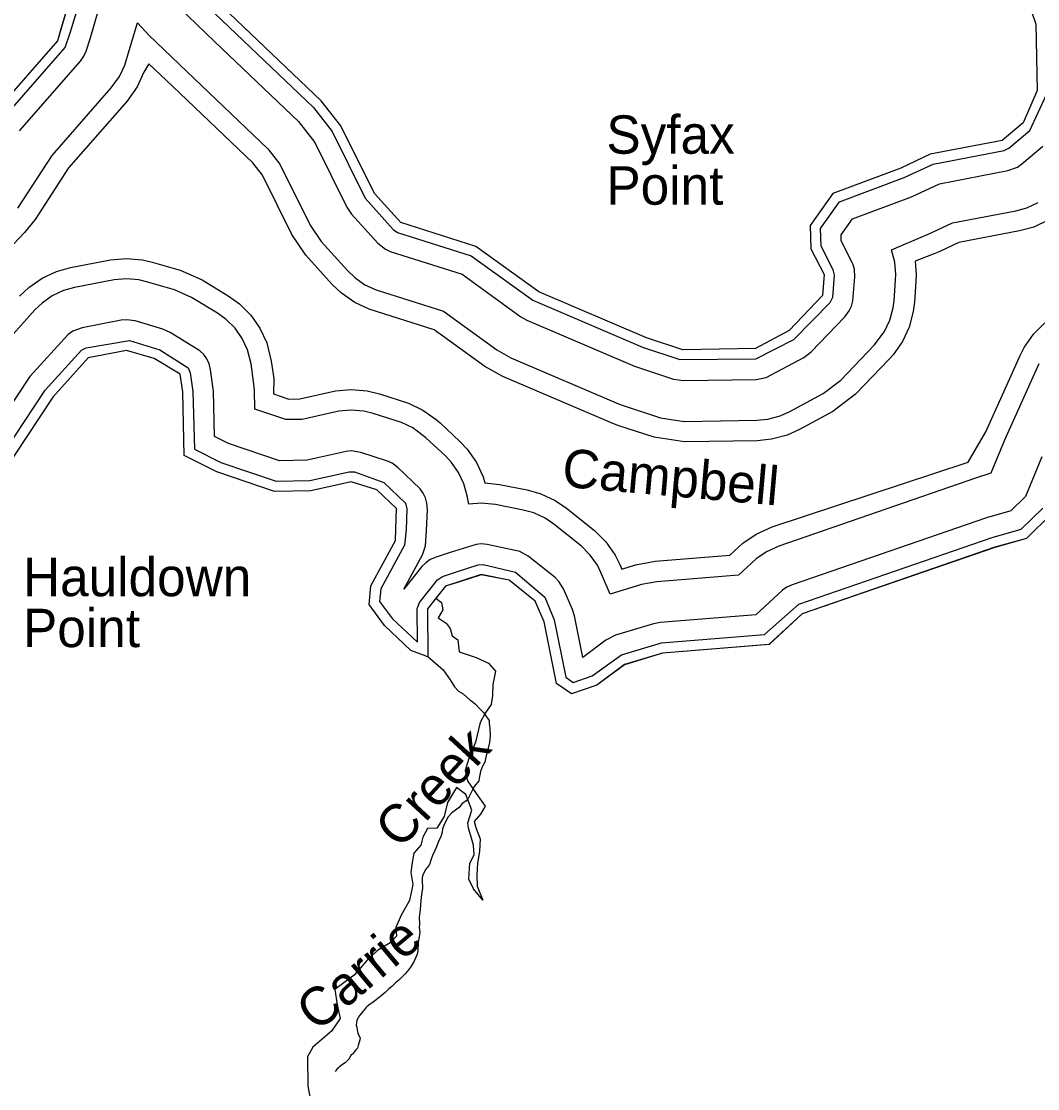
# Model space of a CAD drawing. Extents: x 2532689 to 2764727, y 536648 to 732970.
# Drawn here: x 2701525 to 2705497, y 562740 to 566912 of the extents above; entities that cross this region are included whole.
import ezdxf

# ---------------------------------------------------------------- set-up
doc = ezdxf.new("R2010")
doc.units = 0
for name, color, linetype in [('Exist Boundary Land Use Gamelands State NC Wildlife Resources Commission', 7, 'Continuous'), ('Exist Hydrographic Buffer Line', 7, 'Continuous'), ('Exist Hydrographic Creek Double Shore', 7, 'Continuous'), ('Exist Hydrographic Creek Single Shore', 7, 'Continuous'), ('Exist Hydrographic Creek Single Shore Label', 7, 'Continuous'), ('Exist Hydrographic Point Label', 7, 'Continuous')]:
    doc.layers.add(name, color=color, linetype=linetype)

msp = doc.modelspace()

# ---------------------------------------------------------------- linework, layer by layer
at = {"layer": 'Exist Boundary Land Use Gamelands State NC Wildlife Resources Commission'}
for points in [[(2701727.5, 567045.4), (2701665.6, 566836.1), (2701421.6, 566557)], [(2705472.6, 566950.1), (2705489.6, 566901.5), (2705495.5, 566642.4), (2705440.6, 566515.4), (2705358.6, 566446.4), (2705076.4, 566392.4), (2704961.6, 566338.5), (2704696.4, 566239.1), (2704607.5, 566114), (2704610.5, 566022.2), (2704662.4, 565922.6), (2704656.5, 565840.2), (2704525.4, 565703.6), (2704394.4, 565632.6), (2704110.4, 565627.8), (2703968.5, 565674.6), (2703547.5, 565854.6), (2703301.5, 566031.8), (2703007.4, 566125.1), (2702904.5, 566239.2), (2702773.5, 566503.1), (2702696.6, 566601.8), (2702227.4, 567049.1)], [(2705551.7, 564986.4), (2705453.5, 564890.7), (2705329.4, 564855.8), (2704576.5, 564595.9), (2704447.1, 564475.7), (2704030.8, 564442.5), (2703881.6, 564397.2), (2703774.5, 564317.1), (2703675.3, 564283.5), (2703616.8, 564323.8), (2703568.7, 564565), (2703533.6, 564645.6), (2703431.5, 564727.1), (2703322.6, 564749), (2703182.3, 564703.9), (2703145.4, 564656.9), (2703167.2, 564640.1), (2703172.3, 564611), (2703153.4, 564580.1), (2703184.6, 564559.4), (2703201.4, 564538.8), (2703208.6, 564509.7), (2703230.7, 564494.2), (2703235.7, 564447.9), (2703302.9, 564425.5), (2703351.1, 564403.2), (2703378.2, 564372.3), (2703367.9, 564319.1), (2703366.3, 564276.2), (2703361.4, 564241.9), (2703337.2, 564207.5), (2703318.3, 564171.5), (2703299.4, 564094.6), (2703273.6, 564030.8), (2703259.8, 563982.7), (2703268.5, 563943.2), (2703302.9, 563893.4), (2703337.2, 563843.6), (2703319.9, 563812.7), (2703294.3, 563783.5), (2703302.9, 563756), (2703318.3, 563716.6), (2703314.8, 563666.8), (2703308, 563620.5), (2703304.6, 563574.1), (2703306.2, 563531.2), (2703328.5, 563476.3), (2703292.5, 563520.9), (2703273.6, 563558.6), (2703277.1, 563620.5), (2703294.3, 563653.1), (2703292.5, 563690.8), (2703281.6, 563728.4), (2703272.8, 563758), (2703270.3, 563778.4)], [(2703270.3, 563778.4), (2703285.7, 563828.2), (2703261.7, 563889.9), (2703225.4, 563917.4), (2703191, 563858.2), (2703177.4, 563804.1), (2703149.3, 563757.9), (2703112.2, 563756), (2703094, 563723.1), (2703086.6, 563690.8), (2703058.9, 563660.2), (2703052.3, 563623.9), (2703047, 563584.4), (2703055.4, 563538.1), (2703042.1, 563474.6), (2703009.3, 563417.9), (2702988.8, 563369.8), (2702990.4, 563335.5), (2702966.8, 563309.8), (2702917.4, 563279.7), (2702875.2, 563240.4), (2702825.3, 563183.1), (2702750.1, 563127.4), (2702758.7, 563067.2), (2702771.4, 563013.6), (2702737.2, 562964.3), (2702664.2, 562902.1), (2702642.8, 562863.4), (2702644.9, 562749.7), (2702659.7, 562668.1)]]:
    msp.add_lwpolyline(points, dxfattribs=at)
at = {"layer": 'Exist Hydrographic Buffer Line'}
for points in [[(2701453.5, 566532.8), (2701695.5, 566809.8), (2701716.2, 566866.8), (2701765.8, 567034)], [(2702198.3, 567021.8), (2702336.7, 566889.6), (2702666.8, 566574.8), (2702739.6, 566481.7), (2702868.8, 566221.3), (2702977.7, 566098.3), (2702995.5, 566087), (2703283.2, 565995.6), (2703524, 565822.2), (2703952.7, 565637.8), (2704098.1, 565589.7), (2704395.2, 565592.6), (2704544.5, 565668.4), (2704685.4, 565812.5), (2704696, 565833.2), (2704702.6, 565919.7), (2704698.1, 565941), (2704650.3, 566032.7), (2704648.1, 566101.8), (2704722.1, 566205.9), (2704975.5, 566301.1), (2705088.9, 566354.1), (2705365.9, 566407.1), (2705384.2, 566415.8), (2705466.2, 566484.8), (2705532.2, 566626.5)], [(2701517.5, 566484.4), (2701755.8, 566757.1), (2701769.5, 566776.1), (2701778.3, 566795), (2701793.1, 566844.1), (2701842.5, 567011.3)], [(2702140.1, 566967.1), (2702281.5, 566831.7), (2702607.4, 566521.1), (2702671.6, 566438.8), (2702797, 566185.8), (2702815.5, 566158.7), (2702918.6, 566044.6), (2702947.6, 566021.2), (2702966.6, 566012.3), (2703247.1, 565923.3), (2703477.2, 565757.2), (2703500.4, 565744.3), (2703921.3, 565564.3), (2704073.1, 565513.8), (2704112.5, 565507.8)], [(2701511.2, 566181.6), (2701645.3, 566387.6), (2701876.4, 566651.7), (2701908.1, 566696.1), (2701928.7, 566740.3), (2701946.5, 566798.6), (2701978.3, 566905.8), (2702023, 566857.8), (2702171, 566716.1), (2702488.6, 566413.4), (2702535.4, 566353.2), (2702653.7, 566114.7)], [(2705538.6, 566134.7), (2705481.8, 566108.1), (2705426.2, 566092.8), (2705188.6, 566047.3), (2705114.3, 566012.5), (2705088.1, 566001.4), (2705018, 565975.2), (2705022.5, 565922.5), (2705021.5, 565896.4), (2705015.5, 565814.1), (2705011, 565777.7), (2704994.8, 565717.1), (2704968.3, 565660.2), (2704932.3, 565608.8), (2704916.3, 565591), (2704785.2, 565454.4), (2704697.1, 565387.1), (2704566, 565316.1), (2704517.8, 565294.3), (2704456.9, 565278.1), (2704400.8, 565272.7), (2704116.8, 565267.8), (2703997.8, 565285.9), (2703855.7, 565332.7), (2703827, 565343.6), (2703406.1, 565523.6), (2703336.9, 565562.5), (2703137.8, 565706.1), (2702884.4, 565786.8), (2702827.6, 565813.3), (2702776.1, 565849.4), (2702740.2, 565883.9), (2702637.3, 565997.9), (2702582.2, 566079.1), (2702467.3, 566310.4), (2702429, 566359.5), (2702115.9, 566658.2), (2702023, 566746.5), (2702003.7, 566713), (2701977.2, 566656.1), (2701936.6, 566599.1)], [(2701936.6, 566599.1), (2701709.2, 566339.2), (2701578.4, 566137.9), (2701537.4, 566086.3), (2701407.4, 565949.6)], [(2704112.5, 565507.8), (2704396.5, 565512.6), (2704435.6, 565519.9), (2704582.8, 565598.1), (2704612, 565620.5), (2704743, 565757.1), (2704760.4, 565780.2), (2704769.2, 565799.1), (2704774.8, 565819.3), (2704782.4, 565913.9), (2704780.7, 565943.3), (2704775.2, 565963.6), (2704729.5, 566053.5), (2704728.8, 566077.5), (2704772.9, 566139.6), (2705003.8, 566226.1), (2705113.7, 566277.4), (2705380.9, 566328.5), (2705418.4, 566342.5), (2705435.7, 566354.5), (2705517.7, 566423.6)], [(2702653.7, 566114.7), (2702696.8, 566051.6), (2702799.7, 565937.5), (2702827.6, 565910.6), (2702867.6, 565882.6), (2702911.9, 565862), (2703174.3, 565778.5), (2703383.7, 565627.4), (2703437.6, 565597.2), (2703858.6, 565417.1), (2703880.7, 565408.6), (2704022.8, 565361.8), (2704115.3, 565347.8), (2704399.3, 565352.7), (2704443, 565356.8), (2704490.4, 565369.5), (2704528.1, 565386.4), (2704659.1, 565457.4), (2704727.6, 565509.8), (2704858.4, 565646.4), (2704899, 565700.1), (2704919.5, 565744.4), (2704932.3, 565791.6), (2704935.7, 565819.8), (2704941.7, 565902.2), (2704942.5, 565922.5), (2704938.2, 565971.2), (2704925.5, 566018.3), (2705059.8, 566076.3), (2705080.3, 566084.9), (2705163.6, 566124), (2705411.3, 566171.4), (2705454.3, 566183.3), (2705498.4, 566203.9)], [(2701518.1, 565837.3), (2701554, 565872.2), (2701605.5, 565908.2), (2701662.3, 565934.8), (2701717, 565949.9), (2701873.1, 565980), (2701935.6, 565985.5), (2701998.2, 565980), (2702036.3, 565971.1), (2702145.4, 565939.3), (2702231.7, 565901.1), (2702332.8, 565839.5), (2702377.1, 565807.9), (2702421.4, 565763.6), (2702457.3, 565712.1), (2702483.7, 565655.3), (2702501.8, 565584.1), (2702511.8, 565515.6), (2702510, 565455.7), (2702570.5, 565435.2), (2702613.1, 565436), (2702752.1, 565467.1), (2702814.5, 565472.5), (2702877, 565467.1), (2702924.6, 565455.3), (2703037.8, 565418.8), (2703094.6, 565392.2), (2703146, 565356.2), (2703161.2, 565342.6), (2703238.3, 565270.2), (2703267.2, 565239.4), (2703303.3, 565188), (2703329.8, 565131.1), (2703336.1, 565107.7), (2703393.3, 565101.8), (2703502.2, 565080), (2703554.7, 565065.3), (2703611.5, 565038.8), (2703656, 565008.5), (2703765.1, 564921.5), (2703809.4, 564877.1), (2703845.3, 564825.7), (2703863.7, 564789.1), (2703871.7, 564770.4)], [(2705501.3, 565572.7), (2705367.2, 565275), (2705314.3, 565146.1), (2705254.2, 565125.7), (2704485, 564860.5), (2704436.6, 564838.4), (2704396.5, 564810.4), (2704327.6, 564747.1), (2704008.3, 564721.5), (2703949, 564710.3), (2703826.6, 564673), (2703790.3, 564757.2), (2703776, 564785.7), (2703748.1, 564825.7), (2703713.6, 564860.2), (2703606, 564946), (2703571.5, 564969.5), (2703527.2, 564990.2), (2703486.6, 565001.5), (2703377.5, 565023.4), (2703322.6, 565028.9), (2703274, 565024.7), (2703267.2, 565056.6), (2703254.5, 565103.8), (2703234, 565148), (2703206.1, 565188), (2703183.4, 565212), (2703106.3, 565284.4), (2703054.6, 565323), (2703010.3, 565343.6), (2702900, 565379.1), (2702863.1, 565388.3), (2702814.5, 565392.5), (2702766.1, 565388.3), (2702622.8, 565356.1), (2702558.2, 565355), (2702437.4, 565395.7), (2702435.5, 565470.3), (2702432.5, 565504.1), (2702422.6, 565572.6), (2702408.5, 565627.9), (2702388, 565672.2), (2702360.1, 565712.2), (2702325.6, 565746.7), (2702291.4, 565771.3), (2702190.3, 565832.8), (2702122.8, 565862.5), (2702013.7, 565894.3), (2701984, 565901.3), (2701935.6, 565905.5), (2701887, 565901.3), (2701732.4, 565871.3), (2701689.8, 565859.6), (2701645.5, 565838.9), (2701605.5, 565810.9), (2701577.6, 565783.8), (2701439.6, 565630.4)], [(2703105.2, 564795.7), (2703090.5, 564780.9), (2703020.1, 564692.6), (2703092.1, 564826.1), (2703104.8, 564862.3), (2703108.3, 564921.5), (2703111.6, 565003.3), (2703109.8, 565028.8), (2703104.2, 565049.1), (2703095.6, 565068), (2703083.5, 565085.1), (2702996.8, 565167.8), (2702974.6, 565184.4), (2702955.6, 565193.2), (2702851.4, 565226.8), (2702814.5, 565232.5), (2702793.8, 565230.7), (2702642, 565196.4), (2702533.3, 565194.5), (2702334.9, 565261.4), (2702279.9, 565289.2), (2702275.6, 565466.5), (2702264.3, 565549.5), (2702258.4, 565573.2), (2702249.6, 565592.2), (2702237.7, 565609.3), (2702222.9, 565624.1), (2702107, 565696.2), (2702078.1, 565708.9), (2701969, 565740.7), (2701935.6, 565745.5), (2701914.9, 565743.7), (2701762.8, 565714.2), (2701725.6, 565700.4), (2701708.4, 565688.4), (2701558.3, 565523.4), (2701358.8, 565224.4)], [(2703871.7, 564770.4), (2703925.7, 564786.8), (2704001.7, 564801.3), (2704293.5, 564824.6), (2704345, 564871.6), (2704396.5, 564907.6), (2704459, 564936.1), (2705225.1, 565189), (2705294.2, 565307.8), (2705428.3, 565605.5), (2705444.7, 565637.7), (2705480.8, 565689.1), (2705525.1, 565733.5)], [(2701417.3, 565167.8), (2701617.8, 565469.9), (2701759.9, 565627), (2701778.1, 565635.7), (2701946.9, 565663.9), (2702065.4, 565627.9), (2702176.4, 565557.8), (2702185.2, 565537.9), (2702195.6, 565464.5), (2702201.2, 565239.2), (2702304.1, 565187.4), (2702520.8, 565114.4), (2702651.9, 565116.6), (2702805.9, 565151.5), (2702826.8, 565150.6), (2702942, 565109.6), (2703026.3, 565028), (2703031.6, 565006.5), (2703028.3, 564924.8), (2703021.8, 564864.1), (2702929.5, 564693.3), (2702924.8, 564644), (2702974.8, 564576.2), (2703073, 564485.2), (2703072, 564615.4), (2703080.8, 564640.3), (2703151.8, 564729.4), (2703170.2, 564741.8), (2703225, 564759.5), (2703310.3, 564786.9), (2703330.4, 564788.1), (2703456.5, 564758.2), (2703570.3, 564661.6), (2703607.8, 564572.9), (2703652.5, 564347.8), (2703681.6, 564328), (2703755.9, 564353.1), (2703869.9, 564435.3), (2704027.4, 564482.3), (2704429.5, 564514.4), (2704563.6, 564633.7), (2705318.8, 564894.5), (2705432.8, 564926.3), (2705517.5, 565009.3)], [(2705513, 565209.3), (2705449.8, 565054.9), (2705391.6, 564997.9), (2705297.2, 564971.6), (2704537.3, 564709.3), (2704516.6, 564699.8), (2704499.4, 564687.8), (2704395.6, 564592), (2704021, 564562.1), (2703995.6, 564557.2), (2703846.5, 564511.9), (2703809.8, 564493.3), (2703718.8, 564425.4), (2703686.4, 564588.5), (2703678.6, 564612.9), (2703643.5, 564693.5), (2703625.5, 564722.8), (2703610.9, 564737.6), (2703506.3, 564820.8), (2703472.5, 564839.7), (2703346, 564866.5), (2703322.6, 564868.9), (2703301.9, 564867.1), (2703200.6, 564835.6), (2703145.8, 564818), (2703122.5, 564807.7), (2703105.2, 564795.7)]]:
    msp.add_lwpolyline(points, dxfattribs=at)
at = {"layer": 'Exist Hydrographic Creek Double Shore'}
msp.add_line((2703112, 564615.4), (2703113.6, 564428.5), dxfattribs=at)
for points in [[(2702132.3, 567938.8), (2702105.6, 567963.6), (2701982.6, 567919.3), (2701901.6, 567774.8), (2701782.4, 567513.9), (2701730.6, 567272.1), (2701727.5, 567045.4), (2701678.1, 566878.2)], [(2705472.6, 566950.1), (2705489.6, 566901.5), (2705495.5, 566642.4), (2705440.6, 566515.4), (2705358.6, 566446.4), (2705076.4, 566392.4), (2704961.6, 566338.5), (2704696.4, 566239.1), (2704607.5, 566114), (2704610.5, 566022.2), (2704662.6, 565922.5), (2704656.5, 565840.2), (2704525.4, 565703.6), (2704394.6, 565632.6), (2704110.6, 565627.8), (2703968.5, 565674.6), (2703547.5, 565854.6), (2703301.5, 566031.8), (2703007.6, 566125.1), (2702904.5, 566239.2), (2702773.5, 566503.1), (2702696.6, 566601.8), (2702364.4, 566918.6)], [(2701678.1, 566878.2), (2701665.6, 566836.1), (2701421.6, 566557), (2701276.6, 566334.5), (2701146.6, 566197.8), (2701046.5, 566207), (2700957.7, 566242.5)], [(2702988.4, 564926.4), (2702991.6, 565008), (2702914.5, 565080.5), (2702814.5, 565112.5), (2702656.6, 565076.6), (2702514.5, 565074.2), (2702288.5, 565150.4), (2702161.6, 565214.3), (2702155.6, 565463.6), (2702145.6, 565532.2), (2702044.5, 565593.7), (2701935.6, 565625.5), (2701785.5, 565596.4), (2701647.5, 565443.1), (2701446.6, 565139.5)], [(2706059, 565452.4), (2706005.5, 565513.7), (2705872.4, 565508.3), (2705756.6, 565457.7), (2705622.5, 565160), (2705551.5, 564986.5), (2705453.5, 564890.6), (2705329.4, 564856), (2704576.5, 564595.8), (2704446.5, 564475.7), (2704030.6, 564442.4), (2703881.6, 564397), (2703774.5, 564317.2), (2703675.5, 564283.7), (2703616.6, 564324), (2703568.7, 564565.1), (2703533.6, 564645.7), (2703431.5, 564727), (2703322.6, 564748.9), (2703237.3, 564721.4)], [(2703107.3, 564430.7), (2703046.6, 564452.1), (2702944.5, 564549.7), (2702883.6, 564632.6), (2702890.6, 564705.1), (2702986.5, 564883.1), (2702988.4, 564926.4)], [(2703237.3, 564721.4), (2703182.5, 564703.7), (2703112, 564615.4)]]:
    msp.add_lwpolyline(points, dxfattribs=at)
at = {"layer": 'Exist Hydrographic Creek Single Shore'}
msp.add_line((2703107.3, 564430.7), (2703113.6, 564428.5), dxfattribs=at)
for points in [[(2703113.6, 564428.5), (2703173.1, 564377.5), (2703200.4, 564338.2), (2703217.4, 564310.6), (2703233.8, 564293.1), (2703252.1, 564283.7), (2703278.9, 564258.4), (2703285.1, 564254.6), (2703299.4, 564243), (2703316, 564225.6), (2703330.6, 564209.9), (2703336.7, 564202.1), (2703353.6, 564178.6), (2703353.8, 564166.6), (2703356.2, 564148.6), (2703357.2, 564120.6), (2703354.4, 564092.4), (2703348.8, 564070.2), (2703341.9, 564041.9), (2703336.5, 564015.7), (2703325.3, 563997.3), (2703319.7, 563979), (2703314.6, 563952.9), (2703313.2, 563942.8), (2703295.5, 563922.2), (2703290, 563910), (2703284.3, 563899.8), (2703271.1, 563873.3), (2703263.3, 563865.1), (2703245.9, 563852.5), (2703236.3, 563838.1), (2703226.6, 563831.8), (2703206.7, 563817.2), (2703193.4, 563802.8), (2703178.2, 563774.2), (2703170.9, 563755.9), (2703169.4, 563741.8), (2703163.9, 563723.7), (2703156.3, 563709.4), (2703147.1, 563685), (2703141.5, 563670.8), (2703132.1, 563650.5), (2703126.6, 563636.2), (2703119.4, 563616), (2703111.6, 563605.7), (2703105.9, 563597.5), (2703092.5, 563573), (2703091.1, 563561), (2703091.3, 563548.9), (2703092.1, 563529), (2703092.3, 563523), (2703089, 563498.8), (2703085.8, 563474.6), (2703084.3, 563456.5), (2703082.9, 563438.4), (2703079.8, 563410.2), (2703080.6, 563382.2), (2703079, 563370.2), (2703081.2, 563360.2), (2703081.9, 563348.2), (2703078.6, 563326.1), (2703075.1, 563309.9), (2703074.1, 563277.8), (2703072.4, 563265.7), (2703059.3, 563235.3), (2703046.2, 563214.8), (2703034.5, 563198.4), (2703024.9, 563188.1), (2703011.3, 563175.5), (2702999.6, 563163.2), (2702987.7, 563152.8), (2702978.1, 563144.5), (2702972.4, 563138.3), (2702960.7, 563129.9), (2702947.1, 563115.4), (2702931.6, 563103), (2702917.8, 563092.5), (2702900.4, 563077.9), (2702882.6, 563065.3), (2702874.8, 563059.1), (2702871.1, 563054.9), (2702853.6, 563034.3), (2702845.8, 563026.1), (2702836.6, 563007.8), (2702834.8, 562997.7), (2702833.1, 562987.6), (2702835.4, 562979.6), (2702837.9, 562969.7), (2702840.1, 562957.7), (2702842.4, 562949.8), (2702848.9, 562937.9), (2702847.1, 562929.9), (2702841.5, 562907.7), (2702838.1, 562897.5), (2702832.1, 562891.3), (2702826.4, 562885.1), (2702818.8, 562874.9), (2702812.8, 562870.7), (2702805.5, 562856.4), (2702797.7, 562848.2)], [(2702797.7, 562848.2), (2702789.9, 562839.9), (2702780, 562833.6), (2702768.3, 562825.2), (2702764.4, 562821.1), (2702758.7, 562816.9), (2702750.9, 562806.6)]]:
    msp.add_lwpolyline(points, dxfattribs=at)

# ---------------------------------------------------------------- texts
at = {"layer": 'Exist Hydrographic Creek Single Shore Label'}
for s, rotation, p in [('Campbell', 354.9757, (2703634.4, 565093.5)), ('Creek', 47.3244, (2703005.1, 563671.1)), ('Carrie', 39.9701, (2702680.2, 562957.5))]:
    msp.add_text(s, height=150, rotation=rotation, dxfattribs=at).set_placement(p)
at = {"layer": 'Exist Hydrographic Point Label'}
for s, p in [('Syfax', (2703811.5, 566394.6)), ('Point', (2703811.5, 566195.4)), ('Hauldown', (2701531.3, 564664.8)), ('Point', (2701531.3, 564465.6))]:
    msp.add_text(s, height=150, dxfattribs=at).set_placement(p)

doc.saveas('drawing.dxf')
